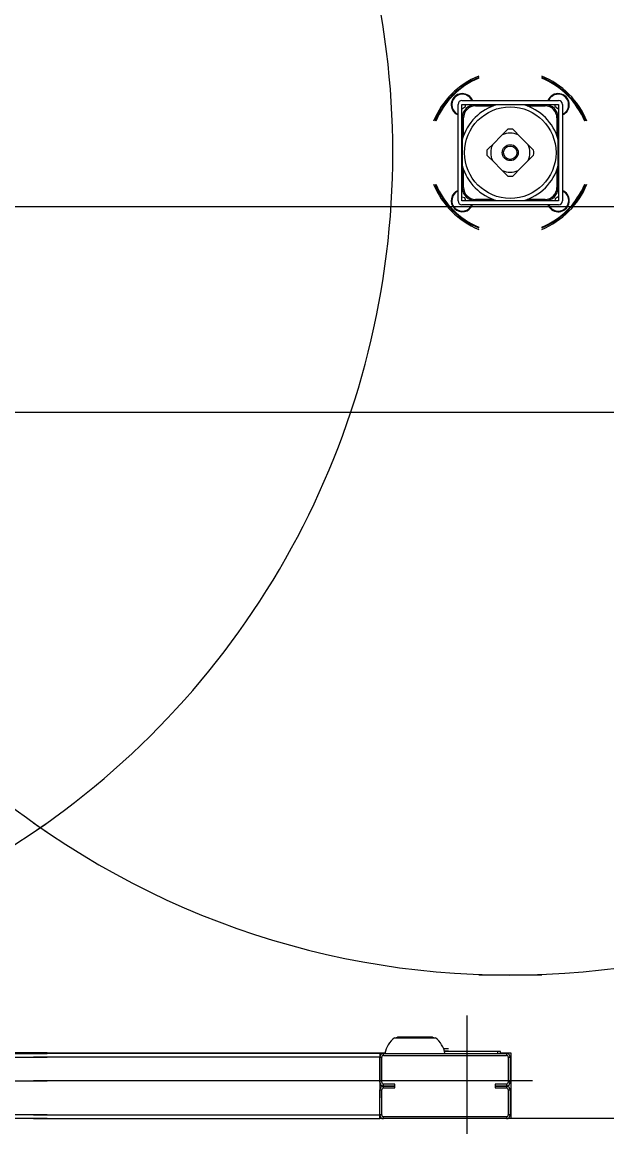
# Model space of a CAD drawing. Extents: x -264222 to -263592, y -1242345 to -1242048.
# Drawn here: x -263830.986 to -263830.56, y -1242241.977 to -1242241.173 of the extents above; entities that cross this region are included whole.
import ezdxf

# ---------------------------------------------------------------- set-up
doc = ezdxf.new("R2010")
doc.units = 0
doc.layers.add('KFA_2D_SITUACIA_DSP', color=7, linetype='Continuous')

msp = doc.modelspace()

# ---------------------------------------------------------------- linework, layer by layer
at = {"layer": 'KFA_2D_SITUACIA_DSP'}
for p, q in [((-263830.66874, -1242241.30326), (-263830.66874, -1242241.23296)), ((-263830.66589, -1242241.23011), (-263830.59559, -1242241.23011)), ((-263830.66589, -1242241.30326), (-263830.66589, -1242241.23296)), ((-263830.66589, -1242241.23296), (-263830.59559, -1242241.23296)), ((-263830.66556, -1242241.23592), (-263830.66325, -1242241.23445)), ((-263830.66325, -1242241.23445), (-263830.66331, -1242241.23296)), ((-263830.65925, -1242241.22911), (-263830.65872, -1242241.23011)), ((-263830.65808, -1242241.23296), (-263830.65808, -1242241.23339)), ((-263830.6576, -1242241.2333), (-263830.6576, -1242241.23296)), ((-263830.65616, -1242241.23414), (-263830.65616, -1242241.23319)), ((-263830.64028, -1242241.23319), (-263830.65616, -1242241.23319)), ((-263830.65616, -1242241.23414), (-263830.64312, -1242241.23414)), ((-263830.6376, -1242241.23319), (-263830.64011, -1242241.23319)), ((-263830.6323, -1242241.23319), (-263830.6376, -1242241.23319)), ((-263830.62708, -1242241.23319), (-263830.6323, -1242241.23319)), ((-263830.62138, -1242241.23319), (-263830.62708, -1242241.23319)), ((-263830.60533, -1242241.23319), (-263830.62121, -1242241.23319)), ((-263830.61837, -1242241.23414), (-263830.60533, -1242241.23414)), ((-263830.60533, -1242241.23319), (-263830.60533, -1242241.23414)), ((-263830.60389, -1242241.23296), (-263830.60389, -1242241.2333)), ((-263830.60341, -1242241.23339), (-263830.60341, -1242241.23296)), ((-263830.59818, -1242241.23296), (-263830.59831, -1242241.23431)), ((-263830.59831, -1242241.23431), (-263830.59608, -1242241.23591)), ((-263830.59559, -1242241.23296), (-263830.59559, -1242241.30326)), ((-263830.59274, -1242241.23296), (-263830.59274, -1242241.30326)), ((-263830.67139, -1242241.23889), (-263830.67007, -1242241.23995)), ((-263830.67007, -1242241.23995), (-263830.66874, -1242241.24064)), ((-263830.66589, -1242241.23574), (-263830.66556, -1242241.23592)), ((-263830.66546, -1242241.24077), (-263830.66589, -1242241.24077)), ((-263830.66589, -1242241.24125), (-263830.66555, -1242241.24125)), ((-263830.59608, -1242241.23591), (-263830.59559, -1242241.23568)), ((-263830.59559, -1242241.24077), (-263830.59603, -1242241.24077)), ((-263830.59594, -1242241.24125), (-263830.59559, -1242241.24125)), ((-263830.66471, -1242241.24269), (-263830.66566, -1242241.24269)), ((-263830.66566, -1242241.24269), (-263830.66566, -1242241.25857)), ((-263830.66471, -1242241.25573), (-263830.66471, -1242241.24269)), ((-263830.59678, -1242241.24269), (-263830.59678, -1242241.25573)), ((-263830.59583, -1242241.24269), (-263830.59678, -1242241.24269)), ((-263830.59583, -1242241.25857), (-263830.59583, -1242241.24269)), ((-263830.63653, -1242241.25508), (-263830.64377, -1242241.26232)), ((-263830.63448, -1242241.25303), (-263830.63653, -1242241.25508)), ((-263830.63255, -1242241.2511), (-263830.63448, -1242241.25303)), ((-263830.62699, -1242241.25305), (-263830.62894, -1242241.2511)), ((-263830.62496, -1242241.25508), (-263830.62699, -1242241.25305)), ((-263830.61772, -1242241.26232), (-263830.62496, -1242241.25508)), ((-263830.66566, -1242241.25874), (-263830.66566, -1242241.26444)), ((-263830.66566, -1242241.26444), (-263830.66566, -1242241.26966)), ((-263830.6458, -1242241.26435), (-263830.64775, -1242241.2663)), ((-263830.64377, -1242241.26232), (-263830.6458, -1242241.26435)), ((-263830.61567, -1242241.26437), (-263830.61772, -1242241.26232)), ((-263830.61374, -1242241.2663), (-263830.61567, -1242241.26437)), ((-263830.59583, -1242241.26444), (-263830.59583, -1242241.25874)), ((-263830.59583, -1242241.26978), (-263830.59583, -1242241.26444)), ((-263830.66566, -1242241.26966), (-263830.66566, -1242241.27496)), ((-263830.64775, -1242241.26991), (-263830.64582, -1242241.27184)), ((-263830.64582, -1242241.27184), (-263830.64377, -1242241.27389)), ((-263830.64377, -1242241.27389), (-263830.63653, -1242241.28113)), ((-263830.62496, -1242241.28113), (-263830.61772, -1242241.27389)), ((-263830.61772, -1242241.27389), (-263830.61569, -1242241.27186)), ((-263830.61569, -1242241.27186), (-263830.61374, -1242241.26991)), ((-263830.59583, -1242241.27496), (-263830.59583, -1242241.26978)), ((-263830.66566, -1242241.27496), (-263830.66566, -1242241.27747)), ((-263830.66566, -1242241.27764), (-263830.66566, -1242241.29352)), ((-263830.66471, -1242241.29352), (-263830.66471, -1242241.28048)), ((-263830.63653, -1242241.28113), (-263830.6345, -1242241.28316)), ((-263830.62701, -1242241.28318), (-263830.62496, -1242241.28113)), ((-263830.59678, -1242241.28048), (-263830.59678, -1242241.29352)), ((-263830.59583, -1242241.27747), (-263830.59583, -1242241.27496)), ((-263830.59583, -1242241.29352), (-263830.59583, -1242241.27764)), ((-263830.6345, -1242241.28316), (-263830.63255, -1242241.28511)), ((-263830.62894, -1242241.28511), (-263830.62701, -1242241.28318)), ((-263830.66555, -1242241.29496), (-263830.66589, -1242241.29497)), ((-263830.66589, -1242241.29544), (-263830.66546, -1242241.29544)), ((-263830.66471, -1242241.29352), (-263830.66566, -1242241.29352)), ((-263830.59583, -1242241.29352), (-263830.59678, -1242241.29352)), ((-263830.59603, -1242241.29544), (-263830.59598, -1242241.29544)), ((-263830.59598, -1242241.29544), (-263830.59559, -1242241.29544)), ((-263830.59559, -1242241.29497), (-263830.59594, -1242241.29496)), ((-263830.66392, -1242241.30093), (-263830.66589, -1242241.30059)), ((-263830.59559, -1242241.30326), (-263830.66589, -1242241.30326)), ((-263830.59559, -1242241.30611), (-263830.66589, -1242241.30611)), ((-263830.66306, -1242241.30326), (-263830.66392, -1242241.30093)), ((-263830.65808, -1242241.30282), (-263830.65808, -1242241.30295)), ((-263830.65808, -1242241.30295), (-263830.65808, -1242241.30326)), ((-263830.6576, -1242241.30326), (-263830.6576, -1242241.30291)), ((-263830.64312, -1242241.30207), (-263830.65616, -1242241.30207)), ((-263830.65616, -1242241.30207), (-263830.65616, -1242241.30302)), ((-263830.65616, -1242241.30302), (-263830.64028, -1242241.30302)), ((-263830.64011, -1242241.30302), (-263830.6376, -1242241.30302)), ((-263830.6376, -1242241.30302), (-263830.63242, -1242241.30302)), ((-263830.63242, -1242241.30302), (-263830.62708, -1242241.30302)), ((-263830.62708, -1242241.30302), (-263830.62138, -1242241.30302)), ((-263830.62121, -1242241.30302), (-263830.60533, -1242241.30302)), ((-263830.60533, -1242241.30207), (-263830.61837, -1242241.30207)), ((-263830.60533, -1242241.30302), (-263830.60533, -1242241.30207)), ((-263830.60389, -1242241.30291), (-263830.60389, -1242241.30326)), ((-263830.60341, -1242241.30326), (-263830.60341, -1242241.30282)), ((-263830.60328, -1242241.30611), (-263830.60259, -1242241.30744)), ((-263830.59817, -1242241.30163), (-263830.59819, -1242241.30326)), ((-263830.59577, -1242241.30029), (-263830.59817, -1242241.30163)), ((-263830.59559, -1242241.3004), (-263830.59577, -1242241.30029)), ((-263894.58097, -1242241.30722), (-263809.35462, -1242241.30722)), ((-263830.60259, -1242241.30744), (-263830.60152, -1242241.30875)), ((-263830.6078, -1242241.86661), (-263830.65369, -1242241.86661)), ((-263830.66209, -1242241.99106), (-263830.66209, -1242241.89606)), ((-263830.71501, -1242241.91221), (-263830.68518, -1242241.91221)), ((-263830.71386, -1242241.91221), (-263830.71352, -1242241.91202)), ((-263830.71352, -1242241.91202), (-263830.71288, -1242241.91189)), ((-263830.68731, -1242241.91189), (-263830.71288, -1242241.91189)), ((-263830.68731, -1242241.91189), (-263830.68666, -1242241.91202)), ((-263830.68666, -1242241.91202), (-263830.68633, -1242241.91221)), ((-263830.96774, -1242241.92313), (-263831.22364, -1242241.92313)), ((-263831.21974, -1242241.92361), (-263830.96774, -1242241.92361)), ((-263830.97774, -1242241.92313), (-263830.72185, -1242241.92313)), ((-263830.72574, -1242241.92361), (-263830.97774, -1242241.92361)), ((-263830.72574, -1242241.92361), (-263830.72574, -1242241.92646)), ((-263830.72289, -1242241.92503), (-263830.72289, -1242241.92361)), ((-263830.72289, -1242241.92361), (-263830.63359, -1242241.92361)), ((-263830.72289, -1242241.92503), (-263830.63359, -1242241.92503)), ((-263830.67919, -1242241.92028), (-263830.67885, -1242241.92028)), ((-263830.67887, -1242241.92114), (-263830.67886, -1242241.92068)), ((-263830.67886, -1242241.92068), (-263830.67885, -1242241.92028)), ((-263830.67571, -1242241.92028), (-263830.67885, -1242241.92028)), ((-263830.67563, -1242241.92209), (-263830.6786, -1242241.92209)), ((-263830.63977, -1242241.92218), (-263830.67857, -1242241.92218)), ((-263830.63977, -1242241.92361), (-263830.63977, -1242241.92218)), ((-263830.63787, -1242241.92218), (-263830.63977, -1242241.92218)), ((-263830.63787, -1242241.92361), (-263830.63787, -1242241.92218)), ((-263830.63787, -1242241.92313), (-263830.63027, -1242241.92313)), ((-263830.63359, -1242241.92361), (-263830.63359, -1242241.92503)), ((-263830.63027, -1242241.92313), (-263830.63027, -1242241.97111)), ((-263831.21974, -1242241.92646), (-263830.96774, -1242241.92646)), ((-263830.72574, -1242241.92646), (-263830.97774, -1242241.92646)), ((-263830.72574, -1242241.92646), (-263830.72432, -1242241.92646)), ((-263830.72574, -1242241.94451), (-263830.72574, -1242241.92646)), ((-263830.72574, -1242241.92646), (-263830.72574, -1242241.95591)), ((-263830.72432, -1242241.94451), (-263830.72432, -1242241.92646)), ((-263830.63217, -1242241.92646), (-263830.63074, -1242241.92646)), ((-263830.63217, -1242241.92646), (-263830.63217, -1242241.94451)), ((-263830.63074, -1242241.92646), (-263830.63074, -1242241.94451)), ((-263831.33089, -1242241.94356), (-263830.96774, -1242241.94356)), ((-263830.61459, -1242241.94356), (-263830.97774, -1242241.94356)), ((-263830.72289, -1242241.94736), (-263830.72289, -1242241.94593)), ((-263830.71482, -1242241.94593), (-263830.72289, -1242241.94593)), ((-263830.71482, -1242241.94736), (-263830.72289, -1242241.94736)), ((-263830.72289, -1242241.94878), (-263830.72289, -1242241.94736)), ((-263830.72289, -1242241.94736), (-263830.71482, -1242241.94736)), ((-263830.72289, -1242241.94878), (-263830.71482, -1242241.94878)), ((-263830.71482, -1242241.94736), (-263830.71482, -1242241.94593)), ((-263830.71482, -1242241.94878), (-263830.71482, -1242241.94736)), ((-263830.64167, -1242241.94593), (-263830.64167, -1242241.94736)), ((-263830.63359, -1242241.94593), (-263830.64167, -1242241.94593)), ((-263830.64167, -1242241.94736), (-263830.64167, -1242241.94878)), ((-263830.63359, -1242241.94736), (-263830.64167, -1242241.94736)), ((-263830.64167, -1242241.94736), (-263830.63359, -1242241.94736)), ((-263830.64167, -1242241.94878), (-263830.63359, -1242241.94878)), ((-263830.63359, -1242241.94593), (-263830.63359, -1242241.94736)), ((-263830.63359, -1242241.94736), (-263830.63359, -1242241.94878)), ((-263830.63074, -1242241.94451), (-263830.63217, -1242241.94451)), ((-263830.72574, -1242241.95021), (-263830.72432, -1242241.95021)), ((-263830.72574, -1242241.96826), (-263830.72574, -1242241.95021)), ((-263830.72432, -1242241.96826), (-263830.72432, -1242241.95021)), ((-263830.63217, -1242241.95021), (-263830.63074, -1242241.95021)), ((-263830.63217, -1242241.95021), (-263830.63217, -1242241.96826)), ((-263830.63074, -1242241.95021), (-263830.63074, -1242241.96826)), ((-263830.72574, -1242241.96826), (-263830.72574, -1242241.96161)), ((-263830.96774, -1242241.96826), (-263831.21974, -1242241.96826)), ((-263830.96774, -1242241.97111), (-263831.21974, -1242241.97111)), ((-263830.97774, -1242241.96826), (-263830.72574, -1242241.96826)), ((-263830.97774, -1242241.97111), (-263830.72574, -1242241.97111)), ((-263830.72574, -1242241.97111), (-263830.72574, -1242241.96826)), ((-263830.72432, -1242241.96826), (-263830.72574, -1242241.96826)), ((-263830.72289, -1242241.97111), (-263830.72574, -1242241.97111)), ((-263830.72289, -1242241.97111), (-263830.72289, -1242241.96968)), ((-263830.63359, -1242241.96968), (-263830.72289, -1242241.96968)), ((-263830.63359, -1242241.97111), (-263830.72289, -1242241.97111)), ((-263830.63359, -1242241.96968), (-263830.63359, -1242241.97111)), ((-263830.63027, -1242241.97111), (-263830.63359, -1242241.97111)), ((-263830.63074, -1242241.96826), (-263830.63217, -1242241.96826)), ((-263830.11611, -1242241.97111), (-263830.63027, -1242241.97111))]:
    msp.add_line(p, q, dxfattribs=at)
msp.add_lwpolyline([(-263794.89279, -1242227.38224), (-263808.96779, -1242241.45724), (-263894.96779, -1242241.45724), (-263909.04279, -1242227.38224), (-263909.04279, -1242196.33267), (-263914.14284, -1242196.33267), (-263914.14284, -1242132.43267), (-263909.04279, -1242132.43267), (-263909.04279, -1242101.38223), (-263894.96779, -1242087.30724), (-263808.96779, -1242087.30724), (-263794.89279, -1242101.38223), (-263794.89279, -1242227.38224)], dxfattribs=at)
for radius in [0.0333, 0.0058, 0.00485]:
    msp.add_circle((-263830.63074, -1242241.26811), radius, dxfattribs=at)
for centre, radius, start, end in [((-263831.31474, -1242241.26811), 0.5985, 54.56502, 305.43498), ((-263830.63074, -1242241.26811), 0.5985, 234.56502, 125.43498), ((-263830.63074, -1242241.26811), 0.5985, 124.26896, 235.73104), ((-263831.31474, -1242241.26811), 0.5985, 304.26896, 55.73104), ((-263830.63074, -1242241.26811), 0.06033, 112.35319, 157.6468), ((-263830.63074, -1242241.26811), 0.05938, 112.73067, 157.26932), ((-263830.63074, -1242241.26811), 0.0589, 112.92441, 157.0756), ((-263830.63074, -1242241.26811), 0.06033, 22.3532, 67.64681), ((-263830.63074, -1242241.26811), 0.05938, 22.73068, 67.26933), ((-263830.63074, -1242241.26811), 0.0589, 22.9244, 67.07559), ((-263830.66568, -1242241.23318), 0.00807, 22.33694, 225.00001), ((-263830.66568, -1242241.23318), 0.0076, 32.31925, 246.18369), ((-263830.59581, -1242241.23318), 0.00807, 292.33694, 157.66306), ((-263830.59581, -1242241.23318), 0.0076, 324.35446, 156.18367), ((-263830.66589, -1242241.23296), 0.00285, 90, 180), ((-263830.65616, -1242241.24269), 0.0095, 90, 180), ((-263830.63074, -1242241.26811), 0.03615, 105.02023, 164.97979), ((-263830.65616, -1242241.24269), 0.00855, 90, 180), ((-263830.63074, -1242241.26811), 0.03615, 15.02021, 74.97977), ((-263830.60533, -1242241.24269), 0.0095, 0, 90), ((-263830.60533, -1242241.24269), 0.00855, 0, 90), ((-263830.59559, -1242241.23296), 0.00285, 0, 90), ((-263830.59581, -1242241.23318), 0.0076, 293.81631, 324.35446), ((-263830.63074, -1242241.26811), 0.01425, 66.03949, 113.96051), ((-263830.63074, -1242241.26811), 0.0171, 83.94245, 96.05755), ((-263830.63074, -1242241.26811), 0.0171, 173.94245, 186.05755), ((-263830.63074, -1242241.26811), 0.01425, 156.03947, 203.96053), ((-263830.63074, -1242241.26811), 0.01425, 336.03947, 23.96053), ((-263830.63074, -1242241.26811), 0.0171, 353.94245, 6.05755), ((-263830.63074, -1242241.26811), 0.03615, 195.02021, 254.97977), ((-263830.63074, -1242241.26811), 0.01425, 246.03949, 293.96051), ((-263830.63074, -1242241.26811), 0.03615, 285.02023, 344.97979), ((-263830.63074, -1242241.26811), 0.0171, 263.94245, 276.05755), ((-263830.63074, -1242241.26811), 0.06033, 202.3532, 247.64681), ((-263830.63074, -1242241.26811), 0.05938, 202.73068, 225.00001), ((-263830.63074, -1242241.26811), 0.0589, 202.9244, 225.00001), ((-263830.66568, -1242241.30304), 0.00807, 112.33694, 225.00001), ((-263830.66568, -1242241.30304), 0.0076, 113.81631, 336.18367), ((-263830.65616, -1242241.29352), 0.0095, 180, 270), ((-263830.65616, -1242241.29352), 0.00855, 180, 270), ((-263830.63074, -1242241.26811), 0.06033, 292.35319, 337.6468), ((-263830.63074, -1242241.26811), 0.0589, 292.92441, 337.0756), ((-263830.63074, -1242241.26811), 0.05938, 292.73067, 337.26932), ((-263830.60533, -1242241.29352), 0.00855, 270, 0), ((-263830.60533, -1242241.29352), 0.0095, 270, 0), ((-263830.59581, -1242241.30304), 0.00807, 225.00001, 67.66306), ((-263830.59581, -1242241.30304), 0.0076, 29.14976, 66.18369), ((-263830.66568, -1242241.30304), 0.00807, 225.00001, 337.66306), ((-263830.66589, -1242241.30326), 0.00285, 180, 270), ((-263830.59581, -1242241.30304), 0.0076, 203.81633, 29.14976), ((-263830.59559, -1242241.30326), 0.00285, 270, 0), ((-263830.63074, -1242241.26811), 0.05938, 225.00001, 247.26933), ((-263830.63074, -1242241.26811), 0.0589, 225.00001, 247.07559), ((-263830.70328, -1242241.92715), 0.019, 128.12879, 169.24413), ((-263830.69691, -1242241.92715), 0.019, 10.75587, 51.87121), ((-263830.72289, -1242241.92646), 0.00285, 90, 180), ((-263830.72289, -1242241.92646), 0.00143, 90, 180), ((-263830.67572, -1242241.92209), 0.000095, 270, 0), ((-263830.63359, -1242241.92646), 0.00285, 0, 90), ((-263830.63359, -1242241.92646), 0.00143, 0, 90), ((-263830.72289, -1242241.94451), 0.00285, 180, 270), ((-263830.72289, -1242241.95021), 0.00285, 90, 180), ((-263830.72289, -1242241.94451), 0.00143, 180, 270), ((-263830.72289, -1242241.95021), 0.00143, 90, 180), ((-263830.63359, -1242241.94451), 0.00143, 270, 0), ((-263830.63359, -1242241.94451), 0.00285, 270, 0), ((-263830.63359, -1242241.95021), 0.00285, 0, 90), ((-263830.63359, -1242241.95021), 0.00143, 0, 90), ((-263830.72289, -1242241.96826), 0.00285, 180, 270), ((-263830.72289, -1242241.96826), 0.00143, 180, 270), ((-263830.63359, -1242241.96826), 0.00285, 270, 0), ((-263830.63359, -1242241.96826), 0.00143, 270, 0)]:
    msp.add_arc(centre, radius, start, end, dxfattribs=at)

doc.saveas('drawing.dxf')
